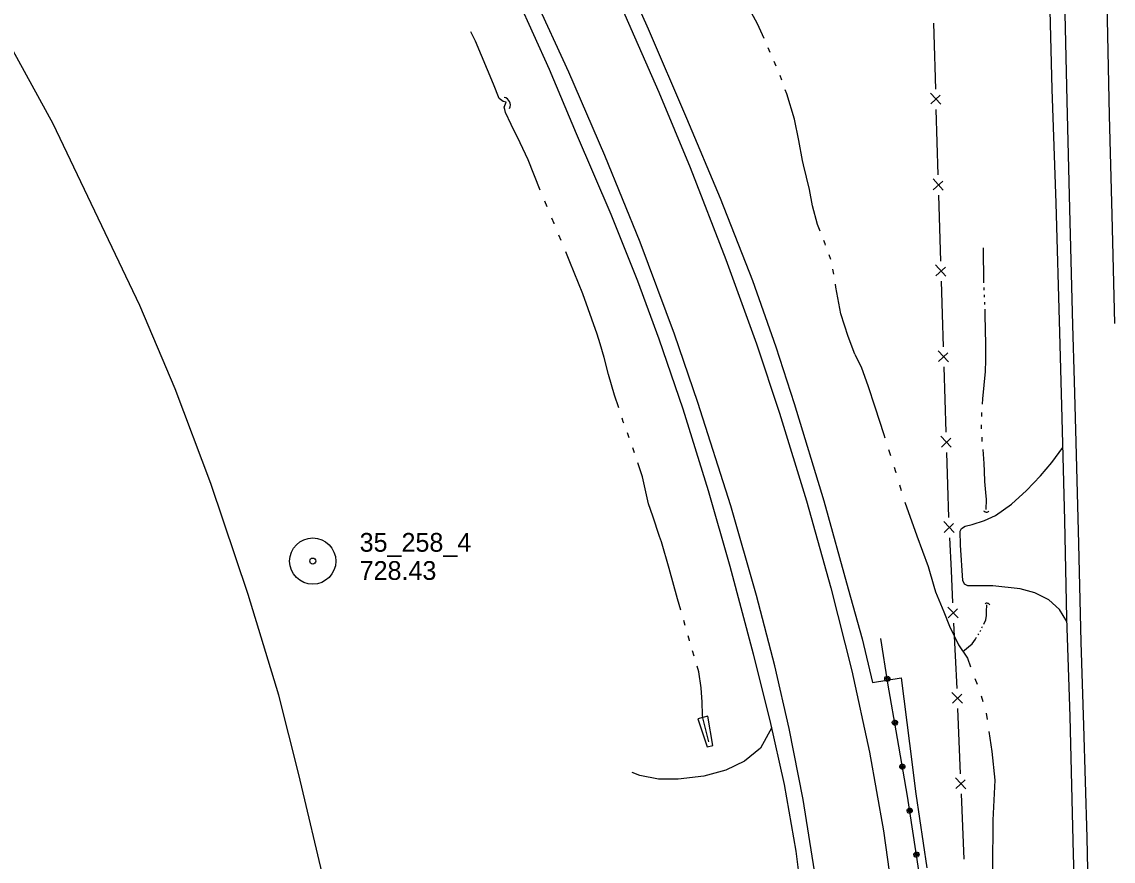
# Model space of a CAD drawing. Extents: x 589250 to 1188077, y 162953 to 363065.
# Drawn here: x 593885.9 to 594234.9, y 163454 to 163722.2 of the extents above; entities that cross this region are included whole.
import ezdxf

# ---------------------------------------------------------------- set-up
doc = ezdxf.new("R2010")
doc.units = 0
for name, color, linetype in [('E_BMGRD_P', 7, 'Continuous'), ('E_DRN', 7, 'Continuous'), ('E_DWY', 7, 'Continuous'), ('E_FEN_P', 7, 'Continuous'), ('E_MAP_Limits', 7, 'Continuous'), ('E_MAP_PassPoints', 7, 'Continuous'), ('E_RDWY', 7, 'Continuous'), ('E_RDWY_Gravel', 7, 'Continuous'), ('E_WTR_FlowLine', 7, 'Continuous')]:
    doc.layers.add(name, color=color, linetype=linetype)

msp = doc.modelspace()

# ---------------------------------------------------------------- linework, layer by layer
at = {"layer": 'E_BMGRD_P'}
for p, q in [((594162.86, 163510.89), (594160.61, 163525.19)), ((594165.94, 163493.24), (594162.86, 163510.89)), ((594169.1, 163474.74), (594165.94, 163493.24)), ((594174.02, 163442.83), (594169.1, 163474.74))]:
    msp.add_line(p, q, dxfattribs=at)
for centre, major_axis, ratio in [((594162.64, 163512.29), (-0.278, 0.782), 0.998547), ((594162.64, 163512.29), (-0.14, 0.394), 0.998547), ((594165.07, 163498.26), (-0.224, 0.799), 0.99858), ((594165.07, 163498.26), (-0.113, 0.402), 0.99858), ((594167.48, 163484.22), (-0.179, 0.81), 0.998591), ((594167.48, 163484.22), (-0.09, 0.408), 0.998591), ((594169.8, 163470.16), (-0.104, 0.823), 0.998596), ((594169.8, 163470.16), (-0.052, 0.415), 0.998596), ((594171.98, 163456.09), (-0.104, 0.823), 0.998596), ((594171.97, 163456.09), (-0.052, 0.415), 0.998596)]:
    msp.add_ellipse(centre, major_axis=major_axis, ratio=ratio, dxfattribs=at)
at = {"layer": 'E_DRN'}
for p, q in [((594105.22, 163500.32), (594102.1, 163499.52)), ((594102.1, 163499.52), (594105.06, 163490.56)), ((594106.9, 163490.99), (594105.22, 163500.32)), ((594105.06, 163490.56), (594106.9, 163490.99))]:
    msp.add_line(p, q, dxfattribs=at)
for centre, radius, start, end in [((594039.64, 163695.69), 2.47, 332.9419, 79.2021), ((594194.32, 163566.63), 1.06, 215.3321, 321.5923), ((594194.52, 163535.44), 0.991, 21.9553, 128.2156)]:
    msp.add_arc(centre, radius, start, end, dxfattribs=at)
at = {"layer": 'E_DWY'}
for p, q in [((594215.31, 163581.38), (594218.83, 163586.26)), ((594211.66, 163577.13), (594215.31, 163581.38)), ((594207.17, 163572.49), (594211.66, 163577.13)), ((594202.41, 163568.12), (594207.17, 163572.49)), ((594197.27, 163564.5), (594202.41, 163568.12)), ((594193.69, 163562.84), (594197.27, 163564.5)), ((594185.99, 163559.51), (594186.37, 163560.37)), ((594186.37, 163560.37), (594187.51, 163561.11)), ((594187.51, 163561.11), (594189.82, 163561.62)), ((594189.82, 163561.62), (594193.69, 163562.84)), ((594186.01, 163554.95), (594185.99, 163559.51)), ((594186.79, 163543.73), (594186.01, 163554.95)), ((594187.32, 163542.58), (594186.79, 163543.73)), ((594188.4, 163542.03), (594187.32, 163542.58)), ((594196.37, 163541.97), (594188.4, 163542.03)), ((594205.17, 163540.99), (594196.37, 163541.97)), ((594209.85, 163539.76), (594205.17, 163540.99)), ((594214.29, 163537.55), (594209.85, 163539.76)), ((594217.77, 163534.42), (594214.29, 163537.55)), ((594220.07, 163530.59), (594217.77, 163534.42)), ((594125.72, 163496.74), (594122.09, 163490.07)), ((594122.09, 163490.07), (594117, 163486)), ((594117, 163486), (594110.99, 163483.07)), ((594083.56, 163481.38), (594081.03, 163482.3)), ((594089.5, 163480.19), (594083.56, 163481.38)), ((594095.76, 163480.18), (594089.5, 163480.19)), ((594103.97, 163481.19), (594095.76, 163480.18)), ((594110.99, 163483.07), (594103.97, 163481.19))]:
    msp.add_line(p, q, dxfattribs=at)
at = {"layer": 'E_FEN_P'}
for p, q in [((594177.82, 163711.27), (594177.49, 163721.77)), ((594177.93, 163707.9), (594177.82, 163711.27)), ((594178.14, 163700.78), (594177.93, 163707.9)), ((594179.75, 163695.94), (594176.46, 163699.5)), ((594176.56, 163696.02), (594179.6, 163698.86)), ((594178.64, 163683.79), (594178.33, 163694.28)), ((594178.95, 163673.3), (594178.64, 163683.79)), ((594180.56, 163668.46), (594177.27, 163672.02)), ((594177.37, 163668.53), (594180.41, 163671.37)), ((594179.45, 163656.31), (594179.14, 163666.8)), ((594179.76, 163645.81), (594179.45, 163656.31)), ((594181.37, 163640.98), (594178.08, 163644.54)), ((594178.18, 163641.05), (594181.22, 163643.89)), ((594180.26, 163628.82), (594179.95, 163639.32)), ((594180.6, 163618.4), (594180.26, 163628.82)), ((594182.21, 163613.6), (594178.94, 163617.13)), ((594179.05, 163613.66), (594182.06, 163616.5)), ((594181.14, 163601.53), (594180.81, 163611.95)), ((594181.48, 163591.1), (594181.14, 163601.53)), ((594183.1, 163586.3), (594179.82, 163589.83)), ((594179.93, 163586.36), (594182.94, 163589.2)), ((594182.03, 163574.23), (594181.69, 163584.65)), ((594182.37, 163563.8), (594182.03, 163574.23)), ((594183.99, 163559), (594180.71, 163562.53)), ((594180.84, 163559.04), (594183.81, 163561.92)), ((594183.13, 163546.94), (594182.63, 163557.35)), ((594183.64, 163536.52), (594183.13, 163546.94)), ((594185.33, 163531.74), (594181.99, 163535.22)), ((594182.16, 163531.76), (594185.12, 163534.64)), ((594184.45, 163519.65), (594183.95, 163530.07)), ((594184.96, 163509.24), (594184.45, 163519.65)), ((594186.65, 163504.46), (594183.31, 163507.94)), ((594183.48, 163504.48), (594186.44, 163507.36)), ((594185.67, 163492.37), (594185.25, 163502.79)), ((594186.09, 163481.95), (594185.67, 163492.37)), ((594187.75, 163477.16), (594184.44, 163480.66)), ((594184.58, 163477.2), (594187.57, 163480.05)), ((594186.77, 163465.08), (594186.35, 163475.5)), ((594187.2, 163454.66), (594186.77, 163465.08))]:
    msp.add_line(p, q, dxfattribs=at)
at = {"layer": 'E_MAP_Limits'}
for p, q in [((593895.86, 163689.63), (593878.06, 163721.94)), ((593923.61, 163631.63), (593895.86, 163689.63)), ((593934.94, 163604.91), (593923.61, 163631.63)), ((593946.29, 163574.68), (593934.94, 163604.91)), ((593958.29, 163539.25), (593946.29, 163574.68)), ((593968.06, 163507.02), (593958.29, 163539.25)), ((593974.48, 163481.68), (593968.06, 163507.02)), ((593983.57, 163443.14), (593974.48, 163481.68))]:
    msp.add_line(p, q, dxfattribs=at)
at = {"layer": 'E_MAP_PassPoints'}
for radius in [7.38, 7.38, 7.38, 0.945, 0.945, 0.945]:
    msp.add_circle((593978.9, 163549.92), radius, dxfattribs=at)
at = {"layer": 'E_RDWY'}
for p, q in [((594060.79, 163706.17), (594049.54, 163730.63)), ((594220.19, 163697.02), (594219.41, 163729.63)), ((594232.84, 163728.26), (594233.6, 163692.32)), ((594077.55, 163727.14), (594089.58, 163699.74)), ((594072.35, 163679.57), (594060.79, 163706.17)), ((594089.58, 163699.74), (594099.61, 163675.69)), ((594220.99, 163662.49), (594220.19, 163697.02)), ((594233.6, 163692.32), (594234.48, 163660.59)), ((594083.63, 163651.84), (594072.35, 163679.57)), ((594099.61, 163675.69), (594111.05, 163646.33)), ((594221.99, 163625.31), (594220.99, 163662.49)), ((594234.48, 163660.59), (594235.36, 163625.79)), ((594094.61, 163622.48), (594083.63, 163651.84)), ((594111.05, 163646.33), (594120.85, 163619.29)), ((594222.5, 163607.43), (594221.99, 163625.31)), ((594102.1, 163600.55), (594094.61, 163622.48)), ((594120.85, 163619.29), (594128.21, 163597.19)), ((594223.05, 163587.89), (594222.5, 163607.43)), ((594112.57, 163567.57), (594102.1, 163600.55)), ((594128.21, 163597.19), (594136.84, 163569.21)), ((594223.88, 163555.47), (594223.05, 163587.89)), ((594120.82, 163538.92), (594112.57, 163567.57)), ((594136.84, 163569.21), (594144.63, 163541.4)), ((594224.69, 163523.99), (594223.88, 163555.47)), ((594144.63, 163541.4), (594151.36, 163514.86)), ((594126.68, 163516.39), (594120.82, 163538.92)), ((594225.51, 163497.35), (594224.69, 163523.99)), ((594131.28, 163496.36), (594126.68, 163516.39)), ((594151.36, 163514.86), (594157.01, 163488.85)), ((594226.52, 163461.53), (594225.51, 163497.35)), ((594135.69, 163473.75), (594131.28, 163496.36)), ((594157.01, 163488.85), (594161.43, 163463.7)), ((594139.32, 163450.95), (594135.69, 163473.75)), ((594161.43, 163463.7), (594165.08, 163437.59)), ((594227.53, 163422.31), (594226.52, 163461.53))]:
    msp.add_line(p, q, dxfattribs=at)
at = {"layer": 'E_RDWY_Gravel'}
for p, q in [((594074.89, 163745.51), (594086.22, 163719.96)), ((594215.39, 163700.7), (594214.42, 163737.78)), ((594054.65, 163706.98), (594044.59, 163729.26)), ((594086.22, 163719.96), (594098.46, 163691.43)), ((594063.28, 163686.45), (594054.65, 163706.98)), ((594216.69, 163664.32), (594215.39, 163700.7)), ((594098.46, 163691.43), (594109.18, 163665.94)), ((594074.29, 163660.68), (594063.28, 163686.45)), ((594109.18, 163665.94), (594119.52, 163639.55)), ((594217.79, 163622.95), (594216.69, 163664.32)), ((594082.86, 163639.33), (594074.29, 163660.68)), ((594089.69, 163620.87), (594082.86, 163639.33)), ((594119.52, 163639.55), (594126.98, 163618.43)), ((594097.34, 163598.51), (594089.69, 163620.87)), ((594218.59, 163595.56), (594217.79, 163622.95)), ((594126.98, 163618.43), (594132.91, 163600.32)), ((594132.91, 163600.32), (594142.35, 163569.15)), ((594105.48, 163572.37), (594097.34, 163598.51)), ((594219.43, 163562.93), (594218.59, 163595.56)), ((594112.37, 163548.16), (594105.48, 163572.37)), ((594142.35, 163569.15), (594150.14, 163540.99)), ((594220.04, 163531.66), (594219.43, 163562.93)), ((594119.89, 163520.16), (594112.37, 163548.16)), ((594150.14, 163540.99), (594154.58, 163525.08)), ((594221.15, 163500.27), (594220.04, 163531.66)), ((594154.58, 163525.08), (594157.94, 163511.07)), ((594125.23, 163498.96), (594119.89, 163520.16)), ((594157.94, 163511.07), (594167.07, 163512.65)), ((594167.07, 163512.65), (594169.76, 163491.65)), ((594129.82, 163478.54), (594125.23, 163498.96)), ((594222.22, 163456.12), (594221.15, 163500.27)), ((594169.76, 163491.65), (594171.74, 163475.54)), ((594133.46, 163457.24), (594129.82, 163478.54)), ((594171.74, 163475.54), (594175.26, 163451.83)), ((594136.34, 163435.53), (594133.46, 163457.24)), ((594223.16, 163419.73), (594222.22, 163456.12))]:
    msp.add_line(p, q, dxfattribs=at)
at = {"layer": 'E_WTR_FlowLine'}
for p, q in [((594121.09, 163721.66), (594117.83, 163727.67)), ((594123.24, 163716.88), (594121.09, 163721.66)), ((594030.92, 163716.08), (594029.42, 163719.08)), ((594036.72, 163702.34), (594030.92, 163716.08)), ((594125.23, 163712.48), (594124.57, 163713.95)), ((594127.16, 163708.06), (594126.52, 163709.54)), ((594128.93, 163703.58), (594128.39, 163705.09)), ((594038.51, 163697.78), (594036.72, 163702.34)), ((594130.5, 163699.2), (594130.02, 163700.55)), ((594039.76, 163696.77), (594038.51, 163697.78)), ((594040.73, 163696.59), (594039.76, 163696.77)), ((594040.13, 163695), (594040.73, 163696.59)), ((594133.01, 163691.19), (594130.5, 163699.2)), ((594040.29, 163694.28), (594040.13, 163695)), ((594040.51, 163693.31), (594040.29, 163694.28)), ((594042.33, 163689.44), (594040.51, 163693.31)), ((594045.25, 163683.54), (594042.33, 163689.44)), ((594134.35, 163684.31), (594133.01, 163691.19)), ((594047.76, 163678.19), (594045.25, 163683.54)), ((594135.54, 163677.93), (594134.35, 163684.31)), ((594051.61, 163668.49), (594047.76, 163678.19)), ((594135.8, 163676.54), (594135.54, 163677.93)), ((594137.81, 163668.67), (594135.8, 163676.54)), ((594138.74, 163663.44), (594137.81, 163668.67)), ((594053.85, 163663.1), (594053.1, 163664.89)), ((594140.38, 163657.46), (594138.74, 163663.44)), ((594056.06, 163657.77), (594055.34, 163659.51)), ((594056.09, 163657.71), (594056.06, 163657.77)), ((594141.19, 163655.34), (594140.38, 163657.46)), ((594058.33, 163652.32), (594057.58, 163654.12)), ((594142.75, 163651.26), (594142.34, 163652.34)), ((594142.91, 163650.83), (594142.75, 163651.26)), ((594061.17, 163645.5), (594059.82, 163648.73)), ((594144.57, 163646.3), (594144.01, 163647.81)), ((594193.56, 163638.85), (594193.39, 163650.05)), ((594065.32, 163635.35), (594061.17, 163645.5)), ((594145.55, 163641.59), (594145.28, 163643.18)), ((594146.24, 163637.49), (594146.08, 163638.42)), ((594147.79, 163628.96), (594146.24, 163637.49)), ((594193.66, 163636.54), (594193.63, 163637.31)), ((594069.88, 163622.39), (594065.32, 163635.35)), ((594193.76, 163634.22), (594193.73, 163635)), ((594193.86, 163631.91), (594193.82, 163632.68)), ((594194, 163628.57), (594193.92, 163630.37)), ((594150.11, 163621.64), (594147.79, 163628.96)), ((594194.12, 163619.18), (594194, 163628.57)), ((594070.82, 163619.39), (594069.88, 163622.39)), ((594152.3, 163616.02), (594150.11, 163621.64)), ((594072.1, 163614.95), (594070.82, 163619.39)), ((594152.3, 163616.02), (594154.41, 163611.65)), ((594194.11, 163614.07), (594194.12, 163619.18)), ((594073.46, 163609.51), (594072.1, 163614.95)), ((594194.06, 163610.45), (594194.11, 163614.07)), ((594075.43, 163602.92), (594073.46, 163609.51)), ((594154.41, 163611.65), (594156.47, 163605.98)), ((594193.25, 163601.77), (594194.06, 163610.45)), ((594156.47, 163605.98), (594158.61, 163599.19)), ((594076.76, 163598.85), (594075.43, 163602.92)), ((594158.61, 163599.19), (594161.49, 163590.35)), ((594193.11, 163600.05), (594193.25, 163601.77)), ((594078.21, 163594.42), (594077.82, 163595.63)), ((594192.83, 163596.1), (594192.84, 163596.88)), ((594192.84, 163596.88), (594192.88, 163597.42)), ((594078.36, 163594.03), (594078.21, 163594.42)), ((594192.78, 163592.38), (594192.8, 163593.46)), ((594192.8, 163592.14), (594192.78, 163592.38)), ((594080.13, 163589.27), (594079.54, 163590.86)), ((594161.49, 163590.35), (594161.83, 163589.28)), ((594193.04, 163588.18), (594192.96, 163589.5)), ((594081.77, 163584.47), (594081.24, 163586.08)), ((594163.02, 163585.55), (594163.62, 163583.68)), ((594193.67, 163581.14), (594193.26, 163585.54)), ((594084.31, 163576.79), (594082.83, 163581.26)), ((594193.74, 163578.67), (594193.67, 163581.14)), ((594164.82, 163579.95), (594165.27, 163578.56)), ((594165.27, 163578.56), (594165.41, 163578.08)), ((594193.82, 163575.33), (594193.74, 163578.67)), ((594086.3, 163568.26), (594084.31, 163576.79)), ((594166.53, 163574.32), (594167.08, 163572.44)), ((594194.2, 163571.87), (594193.82, 163575.33)), ((594194.34, 163569.62), (594194.2, 163571.87)), ((594087.71, 163564.28), (594086.3, 163568.26)), ((594168.25, 163568.7), (594172.07, 163557.96)), ((594194.31, 163566.43), (594194.34, 163569.62)), ((594089.83, 163557.77), (594087.71, 163564.28)), ((594090.4, 163556.03), (594089.83, 163557.77)), ((594172.07, 163557.96), (594175.74, 163548.22)), ((594092.84, 163547.54), (594090.4, 163556.03)), ((594095.55, 163537.83), (594092.84, 163547.54)), ((594175.74, 163548.22), (594177.58, 163541.87)), ((594177.58, 163541.87), (594178.08, 163540.13)), ((594178.08, 163540.13), (594180.73, 163533.73)), ((594096.61, 163534.19), (594095.55, 163537.83)), ((594194.38, 163533.76), (594194.52, 163535.93)), ((594180.73, 163533.73), (594182.56, 163529.07)), ((594194.19, 163531.17), (594194.33, 163532.48)), ((594194.33, 163532.48), (594194.38, 163533.76)), ((594098.01, 163529.31), (594097.55, 163530.94)), ((594182.56, 163529.07), (594185.45, 163523.13)), ((594192.92, 163528.6), (594193.13, 163528.98)), ((594193.55, 163529.74), (594193.57, 163529.78)), ((594193.57, 163529.78), (594194.19, 163531.17)), ((594099.34, 163524.56), (594098.92, 163526.05)), ((594190.82, 163524.92), (594191.21, 163525.55)), ((594191.67, 163526.29), (594191.9, 163526.66)), ((594192.31, 163527.44), (594192.51, 163527.82)), ((594099.38, 163524.42), (594099.34, 163524.56)), ((594185.45, 163523.13), (594188.29, 163518.84)), ((594186.84, 163521.03), (594189.74, 163523.47)), ((594189.74, 163523.47), (594190.82, 163524.92)), ((594100.84, 163519.56), (594100.35, 163521.18)), ((594188.29, 163518.84), (594189.25, 163516.08)), ((594102.36, 163514.52), (594101.82, 163516.32)), ((594103.12, 163509.38), (594102.36, 163514.52)), ((594190.6, 163512.4), (594191.35, 163510.59)), ((594103.49, 163504.8), (594103.12, 163509.38)), ((594103.6, 163500.79), (594103.49, 163504.8)), ((594192.62, 163506.89), (594193.24, 163505.03)), ((594194.32, 163501.27), (594194.59, 163499.33)), ((594103.68, 163499.79), (594103.6, 163500.79)), ((594105.59, 163492.18), (594103.68, 163499.79)), ((594195.14, 163495.45), (594196.04, 163489.03)), ((594196.04, 163489.03), (594196.99, 163479.85)), ((594196.99, 163479.85), (594196.41, 163467.15)), ((594196.41, 163467.1), (594196.3, 163451.56)), ((594196.41, 163467.15), (594196.41, 163467.1))]:
    msp.add_line(p, q, dxfattribs=at)

# ---------------------------------------------------------------- texts
at = {"layer": 'E_MAP_PassPoints'}
for s, p in [('35_258_4', (593993.9, 163552.9)), ('35_258_4', (593993.9, 163552.9)), ('35_258_4', (593993.9, 163552.9)), ('728.43', (593993.9, 163543.9)), ('728.43', (593993.9, 163543.9)), ('728.43', (593993.9, 163543.9))]:
    msp.add_text(s, height=6, dxfattribs=at).set_placement(p)

doc.saveas('drawing.dxf')
